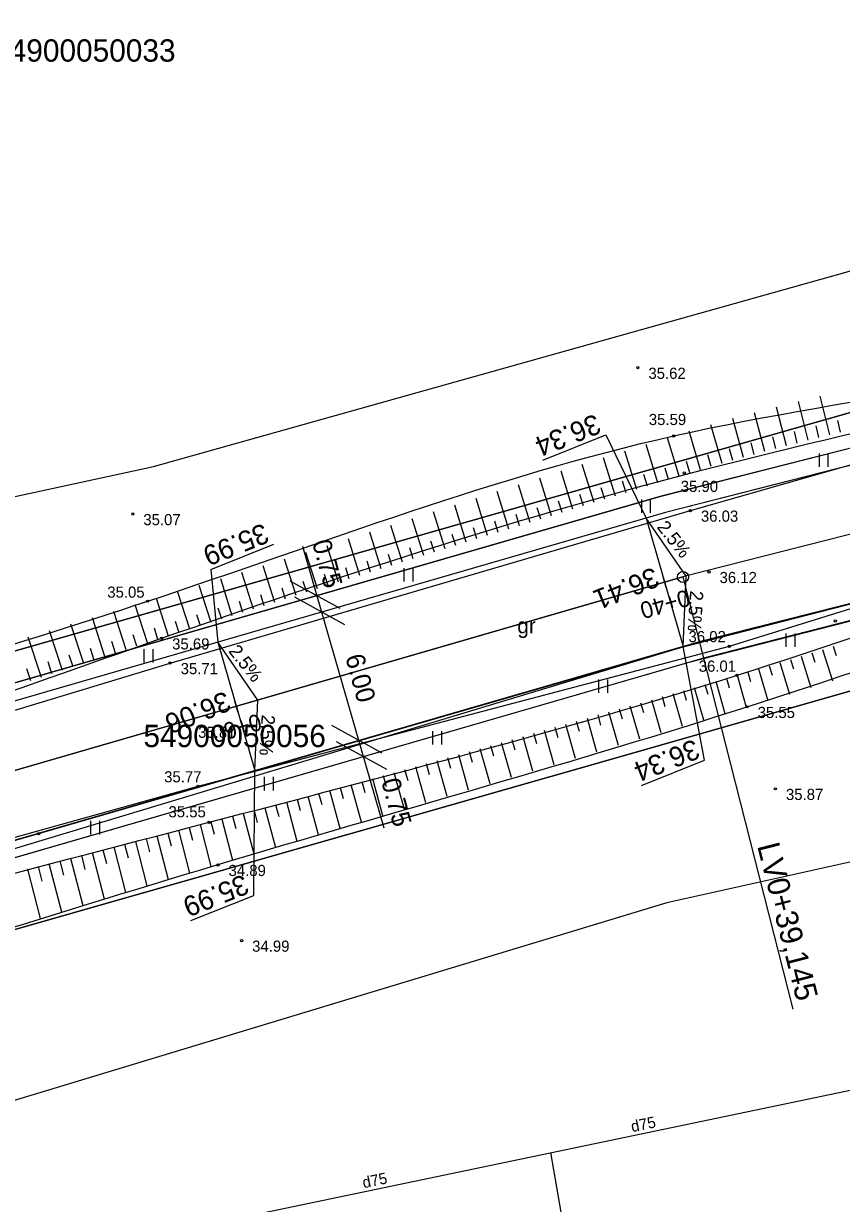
# Model space of a CAD drawing. Extents: x 469981 to 472086, y 246785 to 247785.
# Drawn here: x 471907.9 to 471944.6, y 247624.9 to 247677.7 of the extents above; entities that cross this region are included whole.
import ezdxf

# ---------------------------------------------------------------- set-up
doc = ezdxf.new("R2010")
doc.units = 0
for name, color, linetype in [('0_920', 7, 'Continuous'), ('0_Asfalta_mala', 7, 'Continuous'), ('0_Asfalta_Nomale', 7, 'Continuous'), ('0_Izmeeri_1_karta', 7, 'Continuous'), ('0_Ruut_Braukt', 7, 'Continuous'), ('0_Ruut_nomale', 7, 'Continuous'), ('0_vertikals', 7, 'Continuous'), ('0_vertkals_cipari', 7, 'Continuous'), ('21', 7, 'Continuous'), ('5_patagas', 7, 'Continuous'), ('6_piketaza', 7, 'Continuous'), ('9', 7, 'Continuous'), ('CELI_CMAL_####_####_#', 7, 'Continuous'), ('CELI_CSEG_####_TKST_#', 7, 'Continuous'), ('DREN_VADP_####_####_#', 7, 'Continuous'), ('DREN_VADP_KLKT_####_#', 7, 'Continuous'), ('DREN_VADP_KLKT_TKST_#', 7, 'Continuous'), ('RAMI_UZMR_####_####_#', 7, 'Continuous'), ('RELJ_AATZ_####_TKST_#', 7, 'Continuous'), ('RELJ_ELEM_####_####_#', 7, 'Continuous'), ('RELJ_NOGA_####_####_#', 7, 'Continuous'), ('RELJ_NOGL_####_####_#', 7, 'Continuous'), ('ROBZ_IERR_####_####_#', 7, 'Continuous'), ('ROBZ_IERR_####_TKST_#', 7, 'Continuous'), ('ROBZ_PROJ_####_####_#', 7, 'Continuous'), ('ROBZ_PROJ_####_TKST_#', 7, 'Continuous'), ('TERT_ELEM_####_####_#', 7, 'Continuous')]:
    doc.layers.add(name, color=color, linetype=linetype)

msp = doc.modelspace()

# ---------------------------------------------------------------- linework, layer by layer
msp.add_circle((471937.512, 247652.939), 0.25)
at = {"layer": '0_920'}
msp.add_line((471966.623, 247660.345), (471937.512, 247652.939), dxfattribs=at)
msp.add_lwpolyline([(471859.083, 247630.229), (471937.512, 247652.939)], dxfattribs=at)
at = {"layer": '0_Asfalta_mala'}
for p, q in [((471969.808, 247664.25), (471936.725, 247655.835)), ((471967.128, 247657.377), (471938.299, 247650.044))]:
    msp.add_line(p, q, dxfattribs=at)
for points in [[(471936.725, 247655.835), (471873.301, 247637.47), (471870.881, 247637.615), (471859.315, 247634.201), (471858.248, 247633.111)], [(471938.299, 247650.044), (471875.105, 247631.745), (471873.041, 247630.367), (471861.627, 247627.062), (471859.916, 247627.347)]]:
    msp.add_lwpolyline(points, dxfattribs=at)
at = {"layer": '0_Asfalta_Nomale'}
for p, q in [((471969.623, 247664.977), (471936.528, 247656.558)), ((471936.528, 247656.558), (471870.881, 247637.615)), ((471967.313, 247656.651), (471938.496, 247649.32)), ((471938.496, 247649.32), (471873.041, 247630.367))]:
    msp.add_line(p, q, dxfattribs=at)
at = {"layer": '0_Izmeeri_1_karta'}
for p, q in [((471924.118, 247641.677), (471920.462, 247654.301)), ((471922.141, 247651.519), (471919.893, 247652.758)), ((471922.35, 247650.799), (471920.101, 247652.037)), ((471924.019, 247645.035), (471921.77, 247646.274)), ((471924.227, 247644.315), (471921.979, 247645.554))]:
    msp.add_line(p, q, dxfattribs=at)
at = {"layer": '0_Ruut_Braukt'}
for p, q in [((471969.808, 247664.25), (471936.725, 247655.835)), ((471938.299, 247650.044), (471967.128, 247657.377))]:
    msp.add_line(p, q, dxfattribs=at)
for points in [[(471936.725, 247655.835), (471873.301, 247637.47), (471870.881, 247637.615), (471859.315, 247634.201), (471858.249, 247633.111), (471858.248, 247633.111)], [(471859.918, 247627.348), (471861.627, 247627.062), (471873.041, 247630.367), (471938.299, 247650.044)]]:
    msp.add_lwpolyline(points, dxfattribs=at)
at = {"layer": '0_Ruut_nomale'}
msp.add_lwpolyline([(471975.078, 247671.288), (471975.01, 247670.031), (471974.714, 247668.795), (471974.079, 247667.423), (471973.236, 247666.298), (471972.029, 247665.253), (471970.485, 247664.46), (471969.612, 247664.2), (471936.725, 247655.835), (471873.301, 247637.47), (471870.881, 247637.615), (471936.528, 247656.558), (471969.993, 247665.083), (471970.891, 247665.451), (471971.391, 247665.732), (471971.641, 247665.897), (471972.134, 247666.276), (471972.814, 247666.952), (471973.343, 247667.66), (471973.808, 247668.529), (471974.107, 247669.372), (471974.313, 247670.554), (471974.328, 247671.26)], close=True, dxfattribs=at)
for points in [[(471966.674, 247656.488), (471937.664, 247649.079), (471873.041, 247630.367)], [(471875.105, 247631.745), (471937.525, 247649.81), (471953.772, 247653.98)]]:
    msp.add_lwpolyline(points, dxfattribs=at)
at = {"layer": '0_vertikals'}
for p, q in [((471931.221, 247658.172), (471934.048, 247659.307)), ((471934.048, 247659.307), (471935.856, 247655.583)), ((471916.333, 247653.27), (471919.16, 247654.404)), ((471916.333, 247653.27), (471916.645, 247650.02)), ((471938.482, 247644.728), (471937.525, 247649.82)), ((471935.655, 247643.594), (471938.482, 247644.728)), ((471918.261, 247638.666), (471918.314, 247644.257)), ((471915.433, 247637.532), (471918.261, 247638.666))]:
    msp.add_line(p, q, dxfattribs=at)
for points in [[(471937.525, 247649.82), (471937.651, 247652.98), (471935.856, 247655.583)], [(471918.314, 247644.257), (471918.44, 247647.417), (471916.645, 247650.02)]]:
    msp.add_lwpolyline(points, close=True, dxfattribs=at)
at = {"layer": '21'}
for p, q in [((471975.449, 247662.59), (471937.512, 247652.939)), ((471937.512, 247652.939), (471859.083, 247630.229))]:
    msp.add_line(p, q, dxfattribs=at)
at = {"layer": '5_patagas'}
msp.add_lwpolyline([(471937.512, 247652.939), (471942.443, 247633.557)], dxfattribs=at)
at = {"layer": '6_piketaza'}
for points in [[(471936.76, 247652.461), (471936.621, 247652.942)], [(471917.549, 247646.899), (471917.41, 247647.379)]]:
    msp.add_lwpolyline(points, dxfattribs=at)
at = {"layer": 'CELI_CMAL_####_####_#'}
for points in [[(471875.663, 247637.516), (471893.917, 247642.844), (471914.511, 247649.081), (471937.843, 247655.917), (471957.797, 247661.618), (471961.625, 247662.609), (471967.542, 247664.048)], [(471975.069, 247653.452), (471973.432, 247655.323), (471971.819, 247656.723), (471969.738, 247657.563), (471967.595, 247657.966), (471959.086, 247655.87), (471939.59, 247649.827), (471915.758, 247643.551), (471894.011, 247637.496), (471877.558, 247632.705), (471871.967, 247630.721)]]:
    msp.add_lwpolyline(points, dxfattribs=at)
at = {"layer": 'DREN_VADP_####_####_#'}
msp.add_lwpolyline([(471933.87, 247613.932), (471931.579, 247627.132)], dxfattribs=at)
at = {"layer": 'DREN_VADP_KLKT_####_#'}
msp.add_lwpolyline([(471872.545, 247614.805), (471946.806, 247630.31)], dxfattribs=at)
at = {"layer": 'RAMI_UZMR_####_####_#'}
for points in [[(471806.563, 247631.532), (471842.307, 247641.196), (471851.789, 247644.535), (471859.866, 247647.874), (471866.363, 247650.158), (471872.333, 247648.928), (471913.773, 247657.89), (471958.034, 247670.311), (471960.141, 247676.812), (471962.599, 247681.733), (471965.233, 247685.774), (471985.777, 247687.531)], [(471992.625, 247639.911), (471978.929, 247639.033), (471971.379, 247638.506), (471964.355, 247639.736), (471949.429, 247641.142), (471936.787, 247638.33), (471896.752, 247626.205), (471876.383, 247619.88), (471870.062, 247618.298), (471864.969, 247617.068), (471858.999, 247613.729), (471848.639, 247612.324), (471820.308, 247604.26)]]:
    msp.add_lwpolyline(points, dxfattribs=at)
at = {"layer": 'RELJ_ELEM_####_####_#'}
for centre in [(471935.489, 247662.321), (471937.092, 247659.264), (471937.572, 247657.606), (471937.843, 247655.917), (471912.837, 247655.76), (471938.68, 247653.166), (471913.506, 247651.854), (471944.344, 247650.97), (471914.128, 247650.189), (471939.59, 247649.827), (471914.511, 247649.081), (471939.936, 247648.535), (471940.388, 247647.116), (471915.294, 247646.228), (471915.758, 247643.551), (471941.657, 247643.442), (471916.26, 247641.941), (471908.611, 247641.429), (471916.659, 247640.032), (471917.717, 247636.639)]:
    msp.add_circle(centre, 0.05, dxfattribs=at)
at = {"layer": 'RELJ_NOGA_####_####_#'}
for p, q in [((471943.126, 247659.068), (471942.689, 247660.805)), ((471944.096, 247659.309), (471943.672, 247661.044)), ((471941.19, 247658.564), (471940.724, 247660.304)), ((471942.157, 247658.82), (471941.707, 247660.559)), ((471939.263, 247658.028), (471938.761, 247659.762)), ((471940.226, 247658.301), (471939.742, 247660.038)), ((471943.611, 247659.189), (471943.481, 247659.71)), ((471944.582, 247659.427), (471944.457, 247659.947)), ((471937.348, 247657.454), (471936.815, 247659.178)), ((471938.304, 247657.746), (471937.785, 247659.476)), ((471941.673, 247658.693), (471941.535, 247659.215)), ((471942.641, 247658.945), (471942.508, 247659.466)), ((471935.437, 247656.864), (471934.906, 247658.582)), ((471936.392, 247657.159), (471935.861, 247658.881)), ((471939.744, 247658.166), (471939.597, 247658.687)), ((471940.708, 247658.434), (471940.564, 247658.955)), ((471933.526, 247656.273), (471932.998, 247657.981)), ((471934.481, 247656.569), (471933.951, 247658.282)), ((471937.825, 247657.601), (471937.668, 247658.119)), ((471938.783, 247657.888), (471938.63, 247658.408)), ((471932.571, 247655.978), (471932.043, 247657.679)), ((471935.914, 247657.012), (471935.755, 247657.528)), ((471936.87, 247657.307), (471936.71, 247657.824)), ((471930.66, 247655.385), (471930.136, 247657.072)), ((471931.615, 247655.682), (471931.09, 247657.376)), ((471934.004, 247656.421), (471933.845, 247656.934)), ((471934.959, 247656.717), (471934.8, 247657.231)), ((471928.751, 247654.792), (471928.23, 247656.465)), ((471929.705, 247655.089), (471929.184, 247656.769)), ((471933.048, 247656.126), (471932.89, 247656.637)), ((471926.841, 247654.197), (471926.323, 247655.856)), ((471927.796, 247654.494), (471927.276, 247656.161)), ((471931.138, 247655.533), (471930.98, 247656.041)), ((471932.093, 247655.83), (471931.935, 247656.339)), ((471925.887, 247653.899), (471925.37, 247655.553)), ((471929.228, 247654.94), (471929.071, 247655.443)), ((471930.183, 247655.237), (471930.026, 247655.742)), ((471923.978, 247653.301), (471923.463, 247654.946)), ((471924.932, 247653.6), (471924.416, 247655.249)), ((471927.318, 247654.345), (471927.163, 247654.844)), ((471928.273, 247654.643), (471928.117, 247655.144)), ((471922.069, 247652.703), (471921.555, 247654.341)), ((471923.024, 247653.002), (471922.509, 247654.643)), ((471925.409, 247653.75), (471925.255, 247654.245)), ((471926.364, 247654.048), (471926.209, 247654.545)), ((471920.162, 247652.102), (471919.645, 247653.741)), ((471921.116, 247652.403), (471920.6, 247654.041)), ((471924.455, 247653.451), (471924.3, 247653.945)), ((471919.208, 247651.801), (471918.689, 247653.442)), ((471922.546, 247652.853), (471922.392, 247653.344)), ((471923.501, 247653.152), (471923.346, 247653.645)), ((471917.301, 247651.198), (471916.778, 247652.85)), ((471918.255, 247651.5), (471917.733, 247653.145)), ((471920.639, 247652.253), (471920.484, 247652.744)), ((471921.592, 247652.553), (471921.438, 247653.044)), ((471915.395, 247650.593), (471914.863, 247652.264)), ((471916.348, 247650.895), (471915.821, 247652.556)), ((471918.731, 247651.651), (471918.576, 247652.143)), ((471919.685, 247651.952), (471919.53, 247652.444)), ((471913.49, 247649.985), (471912.945, 247651.685)), ((471914.442, 247650.289), (471913.905, 247651.974)), ((471917.778, 247651.349), (471917.621, 247651.843)), ((471911.587, 247649.37), (471911.023, 247651.107)), ((471912.538, 247649.678), (471911.982, 247651.396)), ((471915.872, 247650.744), (471915.713, 247651.244)), ((471916.825, 247651.047), (471916.667, 247651.544)), ((471910.636, 247649.06), (471910.06, 247650.817)), ((471913.966, 247650.137), (471913.803, 247650.645)), ((471914.919, 247650.441), (471914.758, 247650.944)), ((471908.736, 247648.435), (471908.14, 247650.24)), ((471909.686, 247648.748), (471909.101, 247650.528)), ((471912.062, 247649.524), (471911.894, 247650.042)), ((471913.014, 247649.832), (471912.849, 247650.344)), ((471911.111, 247649.215), (471910.94, 247649.739)), ((471943.294, 247649.539), (471943.425, 247649.118)), ((471943.772, 247649.688), (471944.213, 247648.289)), ((471944.248, 247649.839), (471944.382, 247649.42)), ((471909.211, 247648.592), (471909.034, 247649.13)), ((471910.161, 247648.904), (471909.987, 247649.435)), ((471941.381, 247648.956), (471941.508, 247648.532)), ((471941.86, 247649.099), (471942.285, 247647.69)), ((471942.339, 247649.244), (471942.467, 247648.822)), ((471942.817, 247649.391), (471943.25, 247647.988)), ((471908.261, 247648.279), (471908.081, 247648.824)), ((471939.941, 247648.536), (471940.351, 247647.105)), ((471940.422, 247648.674), (471940.545, 247648.247)), ((471940.902, 247648.814), (471941.317, 247647.395)), ((471938.018, 247647.988), (471938.433, 247646.533)), ((471938.499, 247648.125), (471938.622, 247647.691)), ((471938.979, 247648.262), (471939.391, 247646.819)), ((471939.46, 247648.399), (471939.583, 247647.968)), ((471936.095, 247647.439), (471936.517, 247645.963)), ((471936.575, 247647.576), (471936.702, 247647.135)), ((471937.056, 247647.714), (471937.475, 247646.248)), ((471937.537, 247647.851), (471937.662, 247647.413)), ((471934.172, 247646.889), (471934.6, 247645.392)), ((471934.652, 247647.027), (471934.78, 247646.579)), ((471935.133, 247647.164), (471935.558, 247645.677)), ((471935.614, 247647.302), (471935.741, 247646.857)), ((471932.248, 247646.34), (471932.682, 247644.822)), ((471932.729, 247646.478), (471932.859, 247646.024)), ((471933.21, 247646.615), (471933.64, 247645.107)), ((471933.691, 247646.752), (471933.819, 247646.301)), ((471930.325, 247645.793), (471930.762, 247644.251)), ((471930.806, 247645.93), (471930.937, 247645.469)), ((471931.287, 247646.066), (471931.722, 247644.536)), ((471931.768, 247646.203), (471931.898, 247645.746)), ((471928.4, 247645.248), (471928.843, 247643.68)), ((471928.882, 247645.384), (471929.014, 247644.916)), ((471929.363, 247645.52), (471929.804, 247643.966)), ((471929.844, 247645.657), (471929.976, 247645.192)), ((471926.957, 247644.842), (471927.09, 247644.365)), ((471927.438, 247644.977), (471927.883, 247643.395)), ((471927.919, 247645.113), (471928.052, 247644.64)), ((471925.03, 247644.304), (471925.165, 247643.817)), ((471925.512, 247644.438), (471925.962, 247642.823)), ((471925.994, 247644.572), (471926.128, 247644.09)), ((471926.475, 247644.707), (471926.923, 247643.109)), ((471923.102, 247643.771), (471923.239, 247643.272)), ((471923.585, 247643.904), (471924.04, 247642.251)), ((471924.067, 247644.037), (471924.203, 247643.544)), ((471924.548, 247644.17), (471925.002, 247642.537)), ((471921.173, 247643.245), (471921.312, 247642.732)), ((471921.656, 247643.376), (471922.118, 247641.678)), ((471922.138, 247643.507), (471922.276, 247643.001)), ((471922.62, 247643.639), (471923.078, 247641.964)), ((471918.758, 247642.597), (471919.231, 247640.816)), ((471919.242, 247642.725), (471919.383, 247642.196)), ((471919.725, 247642.854), (471920.192, 247641.103)), ((471920.208, 247642.984), (471920.348, 247642.463)), ((471920.69, 247643.114), (471921.156, 247641.391)), ((471916.824, 247642.088), (471917.305, 247640.24)), ((471917.308, 247642.214), (471917.452, 247641.665)), ((471917.792, 247642.341), (471918.27, 247640.529)), ((471918.275, 247642.469), (471918.417, 247641.93)), ((471914.888, 247641.586), (471915.385, 247639.665)), ((471915.372, 247641.711), (471915.52, 247641.141)), ((471915.856, 247641.837), (471916.344, 247639.953)), ((471916.34, 247641.962), (471916.486, 247641.402)), ((471912.952, 247641.086), (471913.468, 247639.086)), ((471913.436, 247641.211), (471913.589, 247640.617)), ((471913.92, 247641.336), (471914.426, 247639.376)), ((471914.404, 247641.461), (471914.555, 247640.879)), ((471911.015, 247640.587), (471911.55, 247638.505)), ((471911.499, 247640.712), (471911.658, 247640.093)), ((471911.983, 247640.836), (471912.509, 247638.796)), ((471912.468, 247640.961), (471912.624, 247640.355)), ((471908.594, 247639.965), (471908.762, 247639.308)), ((471909.078, 247640.089), (471909.634, 247637.923)), ((471909.562, 247640.213), (471909.728, 247639.57)), ((471910.047, 247640.338), (471910.593, 247638.215)), ((471910.531, 247640.462), (471910.693, 247639.832)), ((471908.109, 247639.84), (471908.677, 247637.631))]:
    msp.add_line(p, q, dxfattribs=at)
for points in [[(471870.274, 247637.593), (471875.049, 247639.08), (471894.013, 247643.622), (471914.128, 247650.189), (471937.616, 247657.537), (471962.999, 247663.66), (471969.383, 247666.572), (471971.553, 247670.335), (471971.102, 247675.998), (471970.392, 247686.477)], [(471872.369, 247630.301), (471877.035, 247631.779), (471891.063, 247635.461), (471916.26, 247641.941), (471939.936, 247648.535), (471962.961, 247656.163), (471968.243, 247657.04), (471972.035, 247655.629), (471974.189, 247651.025), (471974.236, 247640.547), (471974.113, 247637.831)]]:
    msp.add_spline(points, degree=3, dxfattribs=at)
at = {"layer": 'RELJ_NOGL_####_####_#'}
for points in [[(471869.749, 247640.405), (471874.381, 247641.599), (471893.987, 247646.203), (471913.506, 247651.854), (471937.092, 247659.264), (471962.601, 247665.495), (471967.69, 247669.208), (471968.009, 247677.365), (471967.21, 247685.336), (471967.187, 247686.78)], [(471873.775, 247627.995), (471877.996, 247629.001), (471893.546, 247633.06), (471916.609, 247640.032), (471940.388, 247647.116), (471963.51, 247654.569), (471969.26, 247654.727), (471970.873, 247652.327), (471971.171, 247640.235), (471971.159, 247637.819)]]:
    msp.add_spline(points, degree=3, dxfattribs=at)
at = {"layer": 'ROBZ_IERR_####_####_#'}
for points in [[(471968.673, 247704.844), (471968.166, 247666.92), (471863.461, 247637.05), (471850.386, 247675.013)], [(471879.163, 247574.024), (471880.66, 247583.5), (471867.531, 247625.725), (471968.24, 247654.462), (471970.607, 247591.56)]]:
    msp.add_lwpolyline(points, dxfattribs=at)
at = {"layer": 'ROBZ_PROJ_####_####_#'}
msp.add_lwpolyline([(471863.461, 247637.05), (471968.166, 247666.92), (471968.24, 247654.462), (471867.531, 247625.725)], close=True, dxfattribs=at)
msp.add_lwpolyline([(471863.461, 247637.05), (471968.166, 247666.92), (471968.24, 247654.462), (471867.531, 247625.725)], close=True, dxfattribs=at)
at = {"layer": 'TERT_ELEM_####_####_#'}
for p, q in [((471943.631, 247657.87), (471943.631, 247658.47)), ((471944.031, 247657.87), (471944.031, 247658.47)), ((471935.662, 247655.812), (471935.662, 247656.412)), ((471936.062, 247655.812), (471936.062, 247656.412)), ((471925.006, 247652.732), (471925.006, 247653.332)), ((471925.406, 247652.732), (471925.406, 247653.332)), ((471942.144, 247649.804), (471942.144, 247650.404)), ((471942.544, 247649.804), (471942.544, 247650.404)), ((471913.352, 247649.106), (471913.352, 247649.706)), ((471913.752, 247649.106), (471913.752, 247649.706)), ((471933.746, 247647.746), (471933.746, 247648.346)), ((471934.146, 247647.746), (471934.146, 247648.346)), ((471926.291, 247645.431), (471926.291, 247646.031)), ((471926.691, 247645.431), (471926.691, 247646.031)), ((471918.75, 247643.373), (471918.75, 247643.973)), ((471919.15, 247643.373), (471919.15, 247643.973)), ((471910.952, 247641.4), (471910.952, 247642)), ((471911.352, 247641.4), (471911.352, 247642))]:
    msp.add_line(p, q, dxfattribs=at)

# ---------------------------------------------------------------- texts
at = {"layer": '0_Izmeeri_1_karta'}
for s, p in [('0.75', (471920.875, 247654.492)), ('6.00', (471922.36, 247649.362)), ('0.75', (471923.972, 247643.794))]:
    msp.add_text(s, height=0.8437, rotation=285.1532, dxfattribs=at).set_placement(p)
at = {"layer": '0_vertkals_cipari'}
for s, height, rotation, p in [('36.34', 0.9, 201.859, (471933.586, 247660.27)), ('35.99', 0.9, 201.859, (471918.698, 247655.368)), ('2.5%', 0.5993, 308.2107, (471936.314, 247655.169)), ('36.41', 0.9, 201.859, (471936.199, 247653.402)), ('2.5%', 0.5993, 266.566, (471937.831, 247652.336)), ('2.5%', 0.5993, 308.2107, (471917.104, 247649.606)), ('36.06', 0.9, 201.859, (471916.988, 247647.839)), ('2.5%', 0.5993, 266.566, (471918.62, 247646.774)), ('36.34', 0.9, 201.859, (471938.02, 247645.692)), ('35.99', 0.9, 201.859, (471917.799, 247639.63))]:
    msp.add_text(s, height=height, rotation=rotation, dxfattribs=at).set_placement(p)
at = {"layer": '6_piketaza'}
for s, p in [('0+40', (471937.69, 247652.392)), ('0+60', (471918.479, 247646.829))]:
    msp.add_text(s, height=0.75, rotation=196.1489, dxfattribs=at).set_placement(p)
at = {"layer": '9'}
msp.add_text('LV0+39,145', height=1, rotation=284.2722, dxfattribs=at).set_placement((471940.835, 247640.892))
at = {"layer": 'CELI_CSEG_####_TKST_#'}
msp.add_text('gr', height=0.7, dxfattribs=at).set_placement((471930.081, 247650.41))
at = {"layer": 'DREN_VADP_KLKT_TKST_#'}
for p in [(471935.236, 247628.048), (471923.193, 247625.533)]:
    msp.add_text('d75', height=0.5, rotation=11.7936, dxfattribs=at).set_placement(p)
at = {"layer": 'RELJ_AATZ_####_TKST_#'}
for s, p in [('35.62', (471935.962, 247661.821)), ('35.59', (471935.982, 247659.75)), ('35.90', (471937.413, 247656.752)), ('36.03', (471938.317, 247655.417)), ('35.07', (471913.31, 247655.26)), ('36.12', (471939.154, 247652.666)), ('35.05', (471911.693, 247652.01)), ('35.69', (471914.602, 247649.689)), ('36.02', (471937.761, 247650.015)), ('35.71', (471914.984, 247648.581)), ('36.01', (471938.219, 247648.691)), ('35.55', (471940.861, 247646.616)), ('35.81', (471915.767, 247645.728)), ('35.77', (471914.244, 247643.732)), ('35.87', (471942.131, 247642.942)), ('35.55', (471914.439, 247642.164)), ('34.89', (471917.132, 247639.532)), ('34.99', (471918.19, 247636.139))]:
    msp.add_text(s, height=0.5, dxfattribs=at).set_placement(p)
at = {"layer": 'ROBZ_IERR_####_TKST_#'}
msp.add_text('54900050033', height=1, dxfattribs=at).set_placement((471906.574, 247676.042))
at = {"layer": 'ROBZ_PROJ_####_TKST_#'}
msp.add_text('54900050056', height=1, dxfattribs=at).set_placement((471913.315, 247645.313))

doc.saveas('drawing.dxf')
